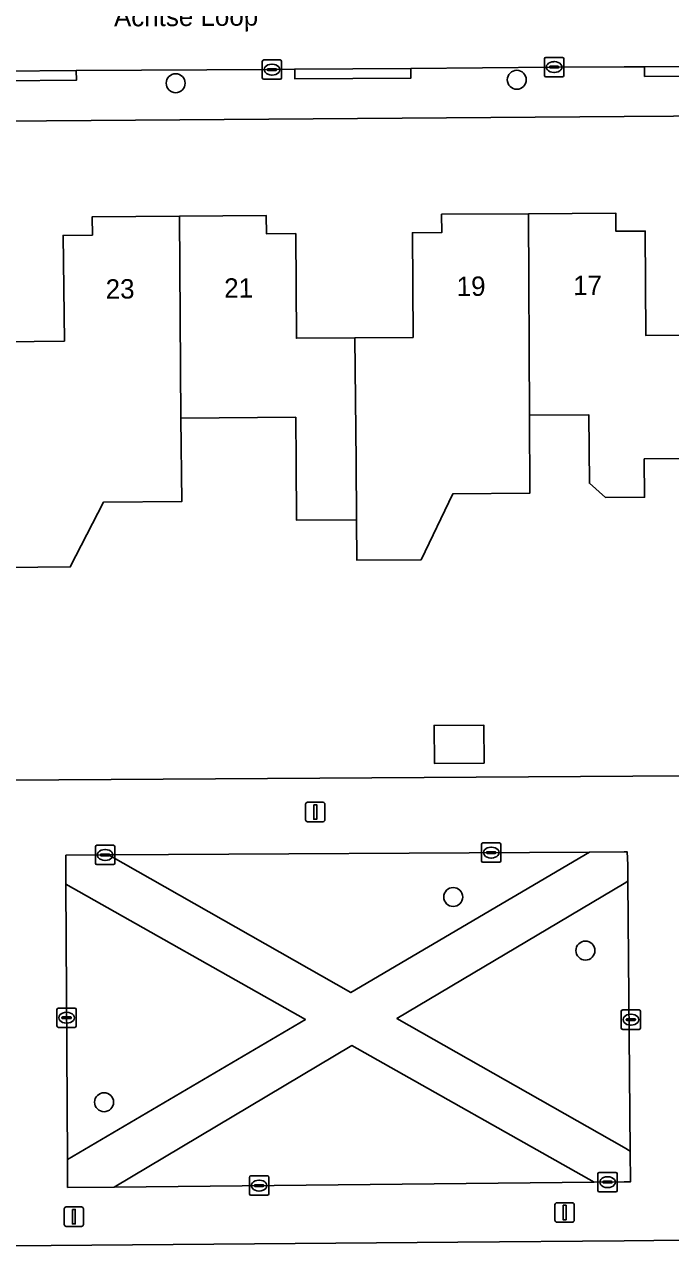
# Model space of a CAD drawing. Extents: x 157320 to 158835, y 386650 to 388491.
# Drawn here: x 157969.1 to 158002.4, y 387536.5 to 387599.1 of the extents above; entities that cross this region are included whole.
import ezdxf

# ---------------------------------------------------------------- set-up
doc = ezdxf.new("R2010")
doc.units = 0
for name, color, linetype in [('IMGEO_Boom', 7, 'Continuous'), ('IMGEO_Erf', 7, 'Continuous'), ('IMGEO_Groenvoorziening', 7, 'Continuous'), ('IMGEO_Kolk', 7, 'Continuous'), ('IMGEO_Lichtmast', 7, 'Continuous'), ('IMGEO_Muur', 7, 'Continuous'), ('IMGEO_Openbare_ruimte_label', 7, 'Continuous'), ('IMGEO_Pand', 7, 'Continuous'), ('IMGEO_Pand_nummerreeks', 7, 'Continuous'), ('IMGEO_Rijbaan_lokaal_open', 7, 'Continuous'), ('IMGEO_Voetpad_halfverhard', 7, 'Continuous'), ('IMGEO_Voetpad_open', 7, 'Continuous')]:
    doc.layers.add(name, color=color, linetype=linetype)

msp = doc.modelspace()

# ---------------------------------------------------------------- linework, layer by layer
at = {"layer": 'IMGEO_Boom'}
for centre in [(157976.887, 387596.107), (157994.47, 387596.285), (157991.193, 387554.133), (157998.007, 387551.368), (157973.196, 387543.549)]:
    msp.add_circle(centre, 0.489, dxfattribs=at)
at = {"layer": 'IMGEO_Erf'}
for points in [[(158030.442, 387594.603), (158000, 387594.382), (157967.949, 387594.149)], [(157968.037, 387582.765), (157971.155, 387582.805), (157971.085, 387588.254), (157972.599, 387588.273), (157972.587, 387589.222), (157977.087, 387589.252), (157981.558, 387589.282), (157981.564, 387588.341), (157983.077, 387588.351), (157983.114, 387582.953), (157986.123, 387582.974), (157989.123, 387582.994), (157989.086, 387588.392), (157990.598, 387588.403), (157990.592, 387589.344), (157995.082, 387589.377), (157999.573, 387589.41), (157999.58, 387588.469), (158000, 387588.472), (158001.091, 387588.48), (158001.13, 387583.086), (158004.13, 387583.107)], [(158004.178, 387576.747), (158001.044, 387576.726), (158001.058, 387574.755), (157999.049, 387574.742), (157998.217, 387575.471), (157998.192, 387578.998), (157995.121, 387578.977), (157995.136, 387574.961), (157991.178, 387574.933), (157989.534, 387571.53), (157986.219, 387571.507), (157986.204, 387573.592), (157983.111, 387573.571), (157983.091, 387576.573), (157983.075, 387578.874), (157977.157, 387578.834), (157977.198, 387574.532), (157973.159, 387574.493), (157971.45, 387571.156), (157968.117, 387571.133)], [(157968.192, 387560.166), (158019.271, 387560.48)]]:
    msp.add_lwpolyline(points, dxfattribs=at)
msp.add_lwpolyline([(157992.784, 387561.043), (157990.224, 387561.025), (157990.211, 387562.986), (157992.77, 387563.004)], close=True, dxfattribs=at)
at = {"layer": 'IMGEO_Groenvoorziening'}
for points in [[(157998.216, 387556.452), (157973.422, 387556.301), (157985.924, 387549.205)], [(158000.321, 387541.032), (158000.194, 387554.953), (158000, 387554.837), (157988.293, 387547.86), (158000, 387541.214)], [(157971.31, 387540.588), (157983.577, 387547.821), (157971.227, 387554.796)], [(157985.965, 387546.473), (157973.72, 387539.175), (157998.452, 387539.421)]]:
    msp.add_lwpolyline(points, close=True, dxfattribs=at)
at = {"layer": 'IMGEO_Kolk'}
for p, q in [((157995.97, 387597.438), (157996.822, 387597.438)), ((157981.349, 387596.381), (157981.349, 387597.233)), ((157981.424, 387597.307), (157982.276, 387597.307)), ((157981.608, 387596.801), (157981.608, 387596.813)), ((157981.651, 387596.85), (157982.049, 387596.85)), ((157981.837, 387597.087), (157981.862, 387597.087)), ((157982.092, 387596.813), (157982.092, 387596.801)), ((157982.35, 387597.233), (157982.35, 387596.381)), ((157995.895, 387596.512), (157995.895, 387597.364)), ((157996.154, 387596.932), (157996.154, 387596.944)), ((157996.592, 387596.895), (157996.194, 387596.895)), ((157996.197, 387596.981), (157996.595, 387596.981)), ((157996.383, 387597.218), (157996.408, 387597.218)), ((157996.638, 387596.944), (157996.638, 387596.932)), ((157996.896, 387597.364), (157996.896, 387596.512)), ((157982.276, 387596.307), (157981.424, 387596.307)), ((157982.046, 387596.764), (157981.648, 387596.764)), ((157981.86, 387596.527), (157981.835, 387596.527)), ((157996.822, 387596.438), (157995.97, 387596.438)), ((157996.406, 387596.658), (157996.381, 387596.658)), ((157972.749, 387555.876), (157972.749, 387556.728)), ((157972.824, 387556.802), (157973.676, 387556.802)), ((157973.75, 387556.728), (157973.75, 387555.876)), ((157992.652, 387555.997), (157992.652, 387556.849)), ((157992.727, 387556.923), (157993.579, 387556.923)), ((157993.653, 387556.849), (157993.653, 387555.997)), ((157973.008, 387556.296), (157973.008, 387556.308)), ((157973.446, 387556.259), (157973.048, 387556.259)), ((157973.051, 387556.345), (157973.449, 387556.345)), ((157973.237, 387556.582), (157973.262, 387556.582)), ((157973.492, 387556.308), (157973.492, 387556.296)), ((157992.911, 387556.417), (157992.911, 387556.429)), ((157993.349, 387556.38), (157992.951, 387556.38)), ((157992.954, 387556.466), (157993.352, 387556.466)), ((157993.163, 387556.143), (157993.138, 387556.143)), ((157993.14, 387556.703), (157993.165, 387556.703)), ((157993.395, 387556.429), (157993.395, 387556.417)), ((157973.676, 387555.802), (157972.824, 387555.802)), ((157973.26, 387556.022), (157973.235, 387556.022)), ((157993.579, 387555.923), (157992.727, 387555.923)), ((157970.765, 387547.481), (157970.765, 387548.333)), ((157970.84, 387548.407), (157971.692, 387548.407)), ((157971.067, 387547.95), (157971.465, 387547.95)), ((157971.253, 387548.187), (157971.278, 387548.187)), ((157971.766, 387548.333), (157971.766, 387547.481)), ((157999.853, 387547.38), (157999.853, 387548.232)), ((157999.928, 387548.306), (158000.78, 387548.306)), ((158000.341, 387548.086), (158000.366, 387548.086)), ((158000.854, 387548.232), (158000.854, 387547.38)), ((157971.692, 387547.407), (157970.84, 387547.407)), ((157971.024, 387547.901), (157971.024, 387547.913)), ((157971.462, 387547.864), (157971.064, 387547.864)), ((157971.276, 387547.627), (157971.251, 387547.627)), ((157971.508, 387547.913), (157971.508, 387547.901)), ((158000.112, 387547.8), (158000.112, 387547.812)), ((158000.55, 387547.763), (158000.152, 387547.763)), ((158000.155, 387547.849), (158000.553, 387547.849)), ((158000.364, 387547.526), (158000.339, 387547.526)), ((158000.596, 387547.812), (158000.596, 387547.8)), ((158000.78, 387547.306), (157999.928, 387547.306)), ((157998.649, 387539), (157998.649, 387539.852)), ((157998.724, 387539.926), (157999.576, 387539.926)), ((157999.65, 387539.852), (157999.65, 387539)), ((157980.688, 387538.822), (157980.688, 387539.674)), ((157980.763, 387539.748), (157981.615, 387539.748)), ((157980.947, 387539.242), (157980.947, 387539.254)), ((157981.385, 387539.205), (157980.987, 387539.205)), ((157980.99, 387539.291), (157981.388, 387539.291)), ((157981.176, 387539.528), (157981.201, 387539.528)), ((157981.431, 387539.254), (157981.431, 387539.242)), ((157981.689, 387539.674), (157981.689, 387538.822)), ((157998.908, 387539.42), (157998.908, 387539.432)), ((157999.346, 387539.383), (157998.948, 387539.383)), ((157998.951, 387539.469), (157999.349, 387539.469)), ((157999.137, 387539.706), (157999.162, 387539.706)), ((157999.392, 387539.432), (157999.392, 387539.42)), ((157981.615, 387538.748), (157980.763, 387538.748)), ((157981.199, 387538.968), (157981.174, 387538.968)), ((157999.576, 387538.926), (157998.724, 387538.926)), ((157999.16, 387539.146), (157999.135, 387539.146))]:
    msp.add_line(p, q, dxfattribs=at)
for points in [[(157995.97, 387597.438), (157996.822, 387597.438)], [(157981.349, 387596.381), (157981.349, 387597.233)], [(157981.424, 387597.307), (157982.276, 387597.307)], [(157982.35, 387597.233), (157982.35, 387596.381)], [(157995.895, 387596.512), (157995.895, 387597.364)], [(157996.896, 387597.364), (157996.896, 387596.512)], [(157982.276, 387596.307), (157981.424, 387596.307)], [(157996.822, 387596.438), (157995.97, 387596.438)], [(157972.749, 387555.876), (157972.749, 387556.728)], [(157972.824, 387556.802), (157973.676, 387556.802)], [(157973.75, 387556.728), (157973.75, 387555.876)], [(157992.652, 387555.997), (157992.652, 387556.849)], [(157992.727, 387556.923), (157993.579, 387556.923)], [(157993.653, 387556.849), (157993.653, 387555.997)], [(157973.676, 387555.802), (157972.824, 387555.802)], [(157993.579, 387555.923), (157992.727, 387555.923)], [(157970.765, 387547.481), (157970.765, 387548.333)], [(157970.84, 387548.407), (157971.692, 387548.407)], [(157971.766, 387548.333), (157971.766, 387547.481)], [(157999.853, 387547.38), (157999.853, 387548.232)], [(157999.928, 387548.306), (158000.78, 387548.306)], [(158000.854, 387548.232), (158000.854, 387547.38)], [(157971.692, 387547.407), (157970.84, 387547.407)], [(158000.78, 387547.306), (157999.928, 387547.306)], [(157998.649, 387539), (157998.649, 387539.852)], [(157998.724, 387539.926), (157999.576, 387539.926)], [(157999.65, 387539.852), (157999.65, 387539)], [(157980.688, 387538.822), (157980.688, 387539.674)], [(157980.763, 387539.748), (157981.615, 387539.748)], [(157981.689, 387539.674), (157981.689, 387538.822)], [(157981.615, 387538.748), (157980.763, 387538.748)], [(157999.576, 387538.926), (157998.724, 387538.926)]]:
    msp.add_lwpolyline(points, dxfattribs=at)
for centre, radius, start, end in [((157995.972, 387597.362), 0.0765, 91.55205, 178.44795), ((157995.972, 387597.362), 0.0765, 91.55205, 178.44795), ((157996.82, 387597.362), 0.0765, 1.55205, 88.44795), ((157996.82, 387597.362), 0.0765, 1.55205, 88.44795), ((157981.426, 387597.231), 0.0765, 91.55205, 178.44795), ((157981.426, 387597.231), 0.0765, 91.55205, 178.44795), ((157981.648, 387596.81), 0.0403, 85.87752, 175.75265), ((157981.645, 387596.8), 0.0366, 178.93798, 274.71019), ((157982.049, 387596.807), 0.043, 264.86636, 352.45326), ((157982.053, 387596.812), 0.0386, 1.73085, 96.63898), ((157982.274, 387597.231), 0.0765, 1.55205, 88.44795), ((157982.274, 387597.231), 0.0765, 1.55205, 88.44795), ((157996.194, 387596.941), 0.0403, 85.87752, 175.75265), ((157996.191, 387596.931), 0.0366, 178.93798, 274.71019), ((157996.595, 387596.938), 0.043, 264.86636, 352.45326), ((157996.599, 387596.943), 0.0386, 1.73085, 96.63898), ((157981.426, 387596.383), 0.0765, 181.55205, 268.44795), ((157981.426, 387596.383), 0.0765, 181.55205, 268.44795), ((157982.274, 387596.383), 0.0765, 271.55205, 358.44795), ((157982.274, 387596.383), 0.0765, 271.55205, 358.44795), ((157995.972, 387596.514), 0.0765, 181.55205, 268.44795), ((157995.972, 387596.514), 0.0765, 181.55205, 268.44795), ((157996.82, 387596.514), 0.0765, 271.55205, 358.44795), ((157996.82, 387596.514), 0.0765, 271.55205, 358.44795), ((157972.826, 387556.726), 0.0765, 91.55205, 178.44795), ((157972.826, 387556.726), 0.0765, 91.55205, 178.44795), ((157973.674, 387556.726), 0.0765, 1.55205, 88.44795), ((157973.674, 387556.726), 0.0765, 1.55205, 88.44795), ((157992.729, 387556.847), 0.0765, 91.55205, 178.44795), ((157992.729, 387556.847), 0.0765, 91.55205, 178.44795), ((157993.577, 387556.847), 0.0765, 1.55205, 88.44795), ((157993.577, 387556.847), 0.0765, 1.55205, 88.44795), ((157973.048, 387556.305), 0.0403, 85.87752, 175.75265), ((157973.045, 387556.295), 0.0366, 178.93798, 274.71019), ((157973.449, 387556.302), 0.043, 264.86636, 352.45326), ((157973.453, 387556.307), 0.0386, 1.73085, 96.63898), ((157992.951, 387556.426), 0.0403, 85.87752, 175.75265), ((157992.948, 387556.416), 0.0366, 178.93798, 274.71019), ((157993.352, 387556.423), 0.043, 264.86636, 352.45326), ((157993.356, 387556.428), 0.0386, 1.73085, 96.63898), ((157972.826, 387555.878), 0.0765, 181.55205, 268.44795), ((157972.826, 387555.878), 0.0765, 181.55205, 268.44795), ((157973.674, 387555.878), 0.0765, 271.55205, 358.44795), ((157973.674, 387555.878), 0.0765, 271.55205, 358.44795), ((157992.729, 387555.999), 0.0765, 181.55205, 268.44795), ((157992.729, 387555.999), 0.0765, 181.55205, 268.44795), ((157993.577, 387555.999), 0.0765, 271.55205, 358.44795), ((157993.577, 387555.999), 0.0765, 271.55205, 358.44795), ((157970.842, 387548.331), 0.0765, 91.55205, 178.44795), ((157970.842, 387548.331), 0.0765, 91.55205, 178.44795), ((157971.064, 387547.91), 0.0403, 85.87752, 175.75265), ((157971.469, 387547.912), 0.0386, 1.73085, 96.63898), ((157971.69, 387548.331), 0.0765, 1.55205, 88.44795), ((157971.69, 387548.331), 0.0765, 1.55205, 88.44795), ((157999.93, 387548.23), 0.0765, 91.55205, 178.44795), ((157999.93, 387548.23), 0.0765, 91.55205, 178.44795), ((158000.778, 387548.23), 0.0765, 1.55205, 88.44795), ((158000.778, 387548.23), 0.0765, 1.55205, 88.44795), ((157970.842, 387547.483), 0.0765, 181.55205, 268.44795), ((157970.842, 387547.483), 0.0765, 181.55205, 268.44795), ((157971.061, 387547.9), 0.0366, 178.93798, 274.71019), ((157971.465, 387547.907), 0.043, 264.86636, 352.45326), ((157971.69, 387547.483), 0.0765, 271.55205, 358.44795), ((157971.69, 387547.483), 0.0765, 271.55205, 358.44795), ((157999.93, 387547.382), 0.0765, 181.55205, 268.44795), ((157999.93, 387547.382), 0.0765, 181.55205, 268.44795), ((158000.152, 387547.809), 0.0403, 85.87752, 175.75265), ((158000.149, 387547.799), 0.0366, 178.93798, 274.71019), ((158000.553, 387547.806), 0.043, 264.86636, 352.45326), ((158000.557, 387547.811), 0.0386, 1.73085, 96.63898), ((158000.778, 387547.382), 0.0765, 271.55205, 358.44795), ((158000.778, 387547.382), 0.0765, 271.55205, 358.44795), ((157998.726, 387539.85), 0.0765, 91.55205, 178.44795), ((157998.726, 387539.85), 0.0765, 91.55205, 178.44795), ((157999.574, 387539.85), 0.0765, 1.55205, 88.44795), ((157999.574, 387539.85), 0.0765, 1.55205, 88.44795), ((157980.765, 387539.672), 0.0765, 91.55205, 178.44795), ((157980.765, 387539.672), 0.0765, 91.55205, 178.44795), ((157980.987, 387539.251), 0.0403, 85.87752, 175.75265), ((157980.984, 387539.241), 0.0366, 178.93798, 274.71019), ((157981.388, 387539.248), 0.043, 264.86636, 352.45326), ((157981.392, 387539.253), 0.0386, 1.73085, 96.63898), ((157981.613, 387539.672), 0.0765, 1.55205, 88.44795), ((157981.613, 387539.672), 0.0765, 1.55205, 88.44795), ((157998.948, 387539.429), 0.0403, 85.87752, 175.75265), ((157998.945, 387539.419), 0.0366, 178.93798, 274.71019), ((157999.349, 387539.426), 0.043, 264.86636, 352.45326), ((157999.353, 387539.431), 0.0386, 1.73085, 96.63898), ((157980.765, 387538.824), 0.0765, 181.55205, 268.44795), ((157980.765, 387538.824), 0.0765, 181.55205, 268.44795), ((157981.613, 387538.824), 0.0765, 271.55205, 358.44795), ((157981.613, 387538.824), 0.0765, 271.55205, 358.44795), ((157998.726, 387539.002), 0.0765, 181.55205, 268.44795), ((157998.726, 387539.002), 0.0765, 181.55205, 268.44795), ((157999.574, 387539.002), 0.0765, 271.55205, 358.44795), ((157999.574, 387539.002), 0.0765, 271.55205, 358.44795)]:
    msp.add_arc(centre, radius, start, end, dxfattribs=at)
for centre, major_axis, ratio, start_param, end_param in [((157981.836, 387596.807), (-0.387, 0.002), 0.722429, 4.712389, 7.853982), ((157981.861, 387596.807), (-0.39, 0.002), 0.717154, 1.570796, 4.712389), ((157996.382, 387596.938), (-0.387, 0.002), 0.722429, 4.712389, 7.853982), ((157996.407, 387596.938), (-0.39, 0.002), 0.717154, 1.570796, 4.712389), ((157993.139, 387556.423), (-0.387, 0.002), 0.722429, 4.712389, 7.853982), ((157973.236, 387556.302), (-0.387, 0.002), 0.722429, 4.712389, 7.853982), ((157973.261, 387556.302), (-0.39, 0.002), 0.717154, 1.570796, 4.712389), ((157993.164, 387556.423), (-0.39, 0.002), 0.717154, 1.570796, 4.712389), ((157971.252, 387547.907), (-0.387, 0.002), 0.722429, 4.712389, 7.853982), ((157971.277, 387547.907), (-0.39, 0.002), 0.717154, 1.570796, 4.712389), ((158000.34, 387547.806), (-0.387, 0.002), 0.722429, 4.712389, 7.853982), ((158000.365, 387547.806), (-0.39, 0.002), 0.717154, 1.570796, 4.712389), ((157981.175, 387539.248), (-0.387, 0.002), 0.722429, 4.712389, 7.853982), ((157981.2, 387539.248), (-0.39, 0.002), 0.717154, 1.570796, 4.712389), ((157999.136, 387539.426), (-0.387, 0.002), 0.722429, 4.712389, 7.853982), ((157999.161, 387539.426), (-0.39, 0.002), 0.717154, 1.570796, 4.712389)]:
    msp.add_ellipse(centre, major_axis=major_axis, ratio=ratio, start_param=start_param, end_param=end_param, dxfattribs=at)
at = {"layer": 'IMGEO_Lichtmast'}
for p, q in [((157983.587, 387558.117), (157983.587, 387558.917)), ((157983.587, 387558.917), (157983.587, 387558.117)), ((157983.687, 387559.017), (157984.477, 387559.017)), ((157984.477, 387559.017), (157983.687, 387559.017)), ((157984.577, 387558.917), (157984.577, 387558.117)), ((157984.577, 387558.117), (157984.577, 387558.917)), ((157984.477, 387558.017), (157983.687, 387558.017)), ((157983.687, 387558.017), (157984.477, 387558.017)), ((157971.143, 387537.247), (157971.143, 387538.047)), ((157971.143, 387538.047), (157971.143, 387537.247)), ((157971.243, 387538.147), (157972.033, 387538.147)), ((157972.033, 387538.147), (157971.243, 387538.147)), ((157972.133, 387538.047), (157972.133, 387537.247)), ((157972.133, 387537.247), (157972.133, 387538.047)), ((157996.439, 387537.462), (157996.439, 387538.262)), ((157996.439, 387538.262), (157996.439, 387537.462)), ((157996.539, 387538.362), (157997.329, 387538.362)), ((157997.329, 387538.362), (157996.539, 387538.362)), ((157997.429, 387538.262), (157997.429, 387537.462)), ((157997.429, 387537.462), (157997.429, 387538.262)), ((157997.329, 387537.362), (157996.539, 387537.362)), ((157996.539, 387537.362), (157997.329, 387537.362)), ((157972.033, 387537.147), (157971.243, 387537.147)), ((157971.243, 387537.147), (157972.033, 387537.147))]:
    msp.add_line(p, q, dxfattribs=at)
for points in [[(157984.007, 387558.892), (157984.157, 387558.892), (157984.157, 387558.142), (157984.007, 387558.142), (157984.007, 387558.892)], [(157971.563, 387538.022), (157971.713, 387538.022), (157971.713, 387537.272), (157971.563, 387537.272), (157971.563, 387538.022)], [(157996.859, 387538.237), (157997.009, 387538.237), (157997.009, 387537.487), (157996.859, 387537.487), (157996.859, 387538.237)]]:
    msp.add_lwpolyline(points, dxfattribs=at)
for centre, start, end in [((157983.687, 387558.917), 90, 180), ((157983.687, 387558.917), 90, 180), ((157984.477, 387558.917), 0, 90), ((157984.477, 387558.917), 360, 90), ((157983.687, 387558.117), 180, 270), ((157983.687, 387558.117), 180, 270), ((157984.477, 387558.117), 270, 0), ((157984.477, 387558.117), 270, 0), ((157971.243, 387538.047), 90, 180), ((157971.243, 387538.047), 90, 180), ((157972.033, 387538.047), 0, 90), ((157972.033, 387538.047), 360, 90), ((157996.539, 387538.262), 90, 180), ((157996.539, 387538.262), 90, 180), ((157997.329, 387538.262), 0, 90), ((157997.329, 387538.262), 360, 90), ((157996.539, 387537.462), 180, 270), ((157996.539, 387537.462), 180, 270), ((157997.329, 387537.462), 270, 0), ((157997.329, 387537.462), 270, 0), ((157971.243, 387537.247), 180, 270), ((157971.243, 387537.247), 180, 270), ((157972.033, 387537.247), 270, 0), ((157972.033, 387537.247), 270, 0)]:
    msp.add_arc(centre, 0.1, start, end, dxfattribs=at)
at = {"layer": 'IMGEO_Muur'}
msp.add_lwpolyline([(158019.271, 387560.48), (157968.192, 387560.166)], dxfattribs=at)
at = {"layer": 'IMGEO_Pand'}
for points in [[(157977.157, 387578.834), (157983.075, 387578.874), (157983.091, 387576.573), (157983.111, 387573.571), (157986.204, 387573.592), (157986.183, 387576.594), (157986.123, 387582.974), (157983.114, 387582.953), (157983.077, 387588.351), (157981.564, 387588.341), (157981.558, 387589.282), (157977.087, 387589.252)], [(157995.082, 387589.377), (157990.592, 387589.344), (157990.598, 387588.403), (157989.086, 387588.392), (157989.123, 387582.994), (157986.123, 387582.974), (157986.183, 387576.594), (157986.204, 387573.592), (157986.219, 387571.507), (157989.534, 387571.53), (157991.178, 387574.933), (157995.136, 387574.961), (157995.121, 387578.977)], [(158001.091, 387588.48), (158000, 387588.472), (157999.58, 387588.469), (157999.573, 387589.41), (157995.082, 387589.377), (157995.121, 387578.977), (157998.192, 387578.998), (157998.217, 387575.471), (157999.049, 387574.742), (158001.058, 387574.755), (158001.044, 387576.726), (158004.178, 387576.747), (158004.13, 387583.107), (158001.13, 387583.086)], [(157968.037, 387582.765), (157968.048, 387581.128), (157968.086, 387575.67), (157968.117, 387571.133), (157971.45, 387571.156), (157973.159, 387574.493), (157977.198, 387574.532), (157977.157, 387578.834), (157977.087, 387589.252), (157972.587, 387589.222), (157972.599, 387588.273), (157971.085, 387588.254), (157971.155, 387582.805)], [(157992.784, 387561.043), (157992.77, 387563.004), (157990.211, 387562.986), (157990.224, 387561.025)]]:
    msp.add_lwpolyline(points, close=True, dxfattribs=at)
at = {"layer": 'IMGEO_Rijbaan_lokaal_open'}
msp.add_lwpolyline([(157872.425, 387595.954), (157877.684, 387595.972), (157883.456, 387596.024), (157891.178, 387596.094), (157907.594, 387596.246), (157913.657, 387596.302), (157930.927, 387596.461), (157939.861, 387596.506), (157940.586, 387596.503), (157940.826, 387596.505), (157968.002, 387596.722), (157971.766, 387596.754), (157981.861, 387596.809), (157983.027, 387596.839), (157989.014, 387596.873), (157996.404, 387596.939), (158000, 387596.95), (158001.053, 387596.953), (158007.092, 387596.993)], dxfattribs=at)
at = {"layer": 'IMGEO_Voetpad_halfverhard'}
msp.add_lwpolyline([(158000.321, 387541.032), (158000, 387541.214), (157988.293, 387547.86), (158000, 387554.837), (158000.194, 387554.953), (158000.186, 387555.792), (158000.155, 387556.464), (158000, 387556.463), (157998.216, 387556.452), (157985.924, 387549.205), (157973.422, 387556.301), (157971.231, 387556.288), (157971.223, 387555.491), (157971.227, 387554.796), (157983.577, 387547.821), (157971.31, 387540.588), (157971.318, 387539.151), (157973.72, 387539.175), (157985.965, 387546.473), (157998.452, 387539.421), (158000, 387539.436), (158000.324, 387539.439)], close=True, dxfattribs=at)
at = {"layer": 'IMGEO_Voetpad_open'}
for points in [[(158007.095, 387596.494), (158001.056, 387596.454), (158001.053, 387596.953), (158000, 387596.95), (157996.404, 387596.939), (157989.014, 387596.873), (157989.016, 387596.374), (157983.029, 387596.34), (157983.027, 387596.839), (157981.861, 387596.809), (157971.766, 387596.754), (157971.77, 387596.255), (157968.006, 387596.223), (157968.002, 387596.722)], [(157967.949, 387594.149), (158000, 387594.382), (158030.442, 387594.603)], [(158019.271, 387560.48), (157968.192, 387560.166), (157968.223, 387555.677), (157968.253, 387551.287), (157968.254, 387551.127), (157968.291, 387545.671), (157968.35, 387539.142), (157955.659, 387539.062), (157945.278, 387538.997), (157945.294, 387535.957), (157991.428, 387536.332), (158000, 387536.402), (158001.528, 387536.414), (158003.348, 387536.429)]]:
    msp.add_lwpolyline(points, dxfattribs=at)
for points in [[(157989.014, 387596.873), (157983.027, 387596.839), (157983.029, 387596.34), (157989.016, 387596.374)], [(158007.092, 387596.993), (158001.053, 387596.953), (158001.056, 387596.454), (158007.095, 387596.494)], [(157971.766, 387596.754), (157968.002, 387596.722), (157968.006, 387596.223), (157971.77, 387596.255)], [(158000.194, 387554.953), (158000.321, 387541.032), (158000.324, 387539.439), (158000, 387539.436), (157998.452, 387539.421), (157973.72, 387539.175), (157971.318, 387539.151), (157971.31, 387540.588), (157971.227, 387554.796), (157971.223, 387555.491), (157971.231, 387556.288), (157973.422, 387556.301), (157998.216, 387556.452), (158000, 387556.463), (158000.155, 387556.464), (158000.186, 387555.792)]]:
    msp.add_lwpolyline(points, close=True, dxfattribs=at)

# ---------------------------------------------------------------- texts
at = {"layer": 'IMGEO_Openbare_ruimte_label'}
msp.add_text('Achtse Loop', height=1, rotation=0.34377, dxfattribs=at).set_placement((157973.708, 387599.034))
at = {"layer": 'IMGEO_Pand_nummerreeks'}
for s, rotation, p in [('19', 0.41826, (157991.376, 387585.129)), ('17', 0.41826, (157997.378, 387585.173)), ('23', 0.46344, (157973.283, 387584.991)), ('21', 0.46344, (157979.392, 387585.041))]:
    msp.add_text(s, height=1, rotation=rotation, dxfattribs=at).set_placement(p)

doc.saveas('drawing.dxf')
